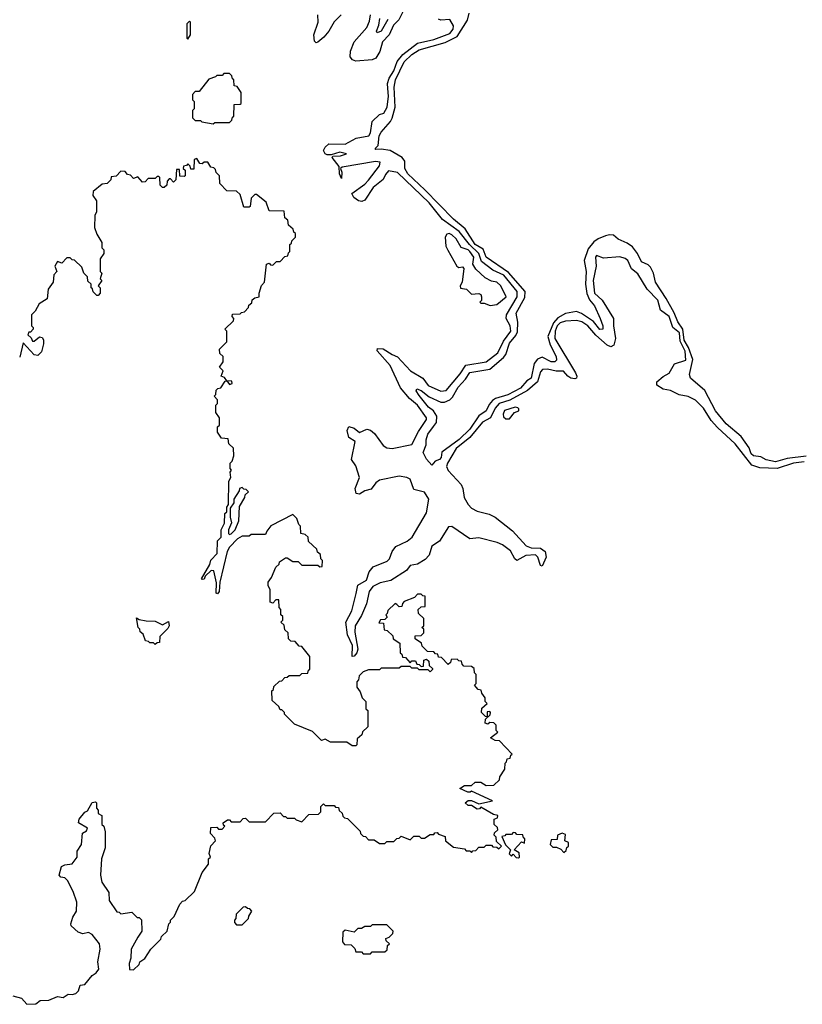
# Model space of a CAD drawing. Extents: x 2494106 to 2685573, y 758056 to 915185.
# Tile 413 of 507: x 2667355 to 2671684, y 825310 to 830758. Entities that reach past the tile are written whole.
import ezdxf

# ---------------------------------------------------------------- set-up
doc = ezdxf.new("R2010")
doc.units = 0

msp = doc.modelspace()

# ---------------------------------------------------------------- linework, layer by layer
at = {"layer": '0CON05XD'}
for points in [[(2669133, 830785), (2669094.6, 830745.4), (2669065, 830694.5), (2669038, 830662), (2669005, 830634), (2668995, 830630), (2668985, 830640), (2668981.6, 830675), (2669005.6, 830745), (2669003.9, 830785)], [(2669475, 830800.8), (2669452.9, 830757.1), (2669421.9, 830728.1), (2669397.9, 830675), (2669361.6, 830635), (2669347.4, 830582.6), (2669325, 830544.5), (2669305, 830535.4), (2669215, 830529.5), (2669196.8, 830536.8), (2669183, 830553.1), (2669184.5, 830584.5), (2669205.9, 830635), (2669275.3, 830715), (2669290.6, 830749.4), (2669296.4, 830785)], [(2671705, 828343.4), (2671600.8, 828329.2), (2671535, 828312), (2671485, 828322.9), (2671455, 828338.4), (2671415, 828344.8), (2671401.4, 828355), (2671389.4, 828389.4), (2671345, 828451.8), (2671262.8, 828522.8), (2671203.8, 828593.8), (2671145, 828706.9), (2671066, 828775), (2671060, 828795), (2671077.7, 828877.7), (2671053.8, 828945), (2671030, 828985), (2671023, 829045), (2670995.7, 829085.7), (2670976, 829136), (2670930.8, 829215), (2670871.2, 829305), (2670860.7, 829355), (2670845, 829389.2), (2670832, 829402), (2670795, 829419.2), (2670772.7, 829465), (2670745, 829500.5), (2670715, 829522.5), (2670665, 829544.4), (2670640, 829565), (2670618.2, 829568.3), (2670595, 829563), (2670554.2, 829545.8), (2670531.4, 829528.6), (2670500.2, 829489.8), (2670477.8, 829425), (2670488.6, 829365), (2670484.7, 829295), (2670492.4, 829242.4), (2670507.2, 829207.2), (2670535, 829174.2), (2670566.4, 829105), (2670580, 829065), (2670580, 829045), (2670565, 829043.6), (2670528.9, 829088.9), (2670462.7, 829132.7), (2670435, 829143.1), (2670375, 829131.9), (2670331.4, 829108.6), (2670308.6, 829081.4), (2670276.3, 829005), (2670288.9, 828958.9), (2670321.8, 828895), (2670324.3, 828875), (2670315.8, 828865), (2670295, 828864.1), (2670245, 828890.4), (2670219.5, 828880.5), (2670200.9, 828855), (2670184.5, 828775), (2670160.5, 828759.5), (2670125, 828719.7), (2670055, 828682.9), (2669987.7, 828662.3), (2669969.9, 828650.1), (2669951.2, 828628.8), (2669935, 828593.5), (2669894, 828566), (2669845, 828493.2), (2669786.9, 828435), (2669690, 828365), (2669686.7, 828335), (2669677.5, 828325), (2669654, 828316), (2669635, 828293.3), (2669605, 828326.7), (2669587, 828363), (2669603.3, 828405), (2669603, 828433), (2669612, 828465), (2669643.7, 828506.3), (2669660.5, 828529.5), (2669662.5, 828565), (2669644.7, 828594.7), (2669616, 828615), (2669565, 828678), (2669548.8, 828705), (2669552.5, 828715), (2669575, 828706.9), (2669620.5, 828670.5), (2669685, 828641.5), (2669705, 828641.1), (2669734.7, 828655.3), (2669750, 828670), (2669780.4, 828725), (2669821.1, 828768.9), (2669844.8, 828805.2), (2669956.5, 828823.5), (2670031.5, 828888.5), (2670044.7, 828905), (2670065, 828968.9), (2670099.9, 829010.1), (2670109.1, 829030.9), (2670110, 829085), (2670101.8, 829135), (2670148.5, 829221.5), (2670151.6, 829255), (2670059, 829359), (2669934.6, 829444.6), (2669918.4, 829488.4), (2669874.5, 829514.5), (2669820, 829600), (2669754.7, 829655), (2669596.8, 829816.8), (2669501.8, 829905), (2669484.6, 829935), (2669484.6, 829975), (2669470, 829995), (2669405, 830034), (2669355, 830041.8), (2669325, 830040), (2669322, 830045), (2669338.4, 830061.6), (2669344, 830115), (2669354.6, 830135), (2669405.9, 830194.1), (2669416.1, 830213.9), (2669431.1, 830275), (2669427.2, 830385), (2669433.9, 830425), (2669481.8, 830525), (2669524.7, 830565), (2669565, 830590.5), (2669708.9, 830631.1), (2669775.3, 830665), (2669832.9, 830755), (2669841.9, 830795)], [(2668285, 830650), (2668300, 830675), (2668300, 830745), (2668295, 830750), (2668280, 830735), (2668280, 830655), (2668285, 830650)], [(2670528.1, 829315), (2670534.8, 829245), (2670576.1, 829206.1), (2670639.6, 829105), (2670639.7, 829065), (2670651.3, 828995), (2670642.3, 828957.7), (2670625, 828947.8), (2670605, 828958), (2670542.6, 829012.6), (2670498.6, 829065), (2670463.9, 829086.1), (2670434.3, 829094.3), (2670375, 829090.4), (2670345, 829081.6), (2670328.3, 829065), (2670317, 829035), (2670315.2, 828995), (2670430, 828805), (2670437.3, 828785), (2670434.6, 828775.4), (2670425, 828771.2), (2670404.5, 828775), (2670387.3, 828785), (2670362.7, 828812.7), (2670323.2, 828813.2), (2670274.7, 828825.3), (2670247, 828823), (2670235, 828810), (2670219.3, 828755), (2670164.4, 828705.6), (2670067, 828653), (2670006.5, 828635), (2669985, 828608.2), (2669959.8, 828555), (2669915, 828530.8), (2669845, 828445.6), (2669769.3, 828385), (2669721.9, 828305), (2669715.7, 828285), (2669724.5, 828264.5), (2669796.4, 828186.4), (2669805.7, 828165), (2669812.8, 828115), (2669835, 828075.3), (2669854.6, 828054.6), (2669885, 828038.1), (2669951.7, 828021.7), (2669985, 828005.9), (2670080.5, 827930.5), (2670156.1, 827846.1), (2670185, 827835.3), (2670235, 827834.5), (2670262.5, 827815), (2670267.3, 827785), (2670245, 827734.6), (2670235, 827738.1), (2670220.5, 827785), (2670207.4, 827797.4), (2670155, 827793.9), (2670105, 827766.4), (2670093.8, 827775), (2670070.1, 827820.1), (2670025, 827852.8), (2669995.9, 827865.9), (2669895, 827890.9), (2669845, 827884.7), (2669745, 827953.1), (2669727.3, 827952.7), (2669676.5, 827873.5), (2669634.9, 827845.1), (2669620.4, 827795), (2669597.9, 827772.1), (2669555, 827744.8), (2669515, 827738.2), (2669495, 827710.3), (2669407.9, 827655), (2669348.3, 827641.7), (2669308.6, 827621.4), (2669288.4, 827595), (2669273.2, 827526.8), (2669245, 827461.4), (2669210, 827405), (2669208.3, 827368.3), (2669225.5, 827275), (2669220, 827255), (2669205, 827236.2), (2669193.8, 827235), (2669195.7, 827295), (2669169.2, 827355), (2669160, 827425), (2669192.3, 827487.7), (2669216.6, 827583.4), (2669225, 827629.4), (2669273.8, 827656.2), (2669287.6, 827702.5), (2669309.4, 827730.6), (2669388.4, 827761.6), (2669401, 827775), (2669415, 827816), (2669435, 827842.9), (2669497.9, 827872.1), (2669525.9, 827894.1), (2669605, 828028.8), (2669618.5, 828105), (2669594, 828144), (2669535, 828158.8), (2669515, 828215.3), (2669495.8, 828225), (2669455, 828232.3), (2669345, 828209.7), (2669324.3, 828195.7), (2669300, 828160), (2669265, 828150.8), (2669235, 828131.9), (2669217.1, 828137), (2669210.6, 828165), (2669234.3, 828225), (2669215, 828289.4), (2669190, 828325), (2669211.1, 828425), (2669175.6, 828445.6), (2669167.3, 828485), (2669175, 828506.4), (2669205, 828498.4), (2669235, 828473.3), (2669275, 828492.2), (2669295, 828487.2), (2669318, 828468), (2669365, 828401.9), (2669385, 828389.5), (2669415, 828384.8), (2669525, 828407.6), (2669560.7, 828479.3), (2669605.9, 828545), (2669604.7, 828555), (2669555.8, 828625.8), (2669512.1, 828662.1), (2669462, 828722), (2669405.2, 828845.2), (2669332.5, 828925), (2669335, 828939.2), (2669365, 828937.7), (2669415, 828905.5), (2669445, 828893.5), (2669516.8, 828815), (2669585.2, 828775.2), (2669615, 828733.7), (2669685, 828702.8), (2669715, 828706.4), (2669792.3, 828797.7), (2669823.2, 828846.8), (2669935, 828864.3), (2669999.5, 828915), (2670030.9, 828979.1), (2670070.9, 829035), (2670068.3, 829065), (2670046.2, 829105), (2670046.9, 829125), (2670106.7, 829225), (2670107.7, 829255), (2670033.2, 829345), (2669973.1, 829373.1), (2669909.9, 829419.9), (2669895.1, 829465.1), (2669843.1, 829515), (2669786.9, 829586.9), (2669693, 829653), (2669620, 829745), (2669445, 829912.5), (2669395, 829921.8), (2669377.8, 829902.2), (2669365, 829874.5), (2669310.3, 829829.7), (2669265, 829760), (2669247.5, 829752.5), (2669228.8, 829755), (2669203.1, 829775), (2669193.1, 829796.9), (2669265, 829848.8), (2669285, 829870), (2669345, 829948.8), (2669349.6, 829969.5), (2669324.1, 829974.1), (2669138.3, 829941.7), (2669130, 829935), (2669136.7, 829915), (2669135, 829880), (2669124.2, 829905), (2669122.5, 829945), (2669084, 829996), (2669087, 830003), (2669130, 830005), (2669162.5, 830015), (2669125, 830025.6), (2669078.8, 830011.2), (2669055, 830011.1), (2669044.4, 830015), (2669035.4, 830035), (2669045, 830053.3), (2669065, 830071.8), (2669155, 830068.8), (2669217.1, 830102.9), (2669285.7, 830115), (2669295, 830132.5), (2669304.2, 830195), (2669345, 830233.3), (2669369.1, 830240.9), (2669388.4, 830275), (2669395.5, 830335), (2669391.7, 830378.3), (2669389.6, 830405), (2669398.4, 830435), (2669424, 830475), (2669442.9, 830527.1), (2669473.6, 830566.4), (2669555, 830629.1), (2669645, 830648), (2669735, 830682.5), (2669752.8, 830705), (2669754.5, 830725), (2669735, 830760), (2669685, 830754.6), (2669671.2, 830761.2)], [(2669390.6, 830759.4), (2669353.8, 830695), (2669332.5, 830685), (2669328, 830695), (2669342.1, 830727.9), (2669347.9, 830765)], [(2668425, 830182.5), (2668435, 830190), (2668515, 830190), (2668528.3, 830201.7), (2668531.7, 830218.3), (2668540, 830225), (2668541.7, 830288.3), (2668575, 830290), (2668580, 830295), (2668580, 830355), (2668558.3, 830388.3), (2668541.7, 830391.7), (2668540, 830425), (2668531.7, 830431.7), (2668528.3, 830448.3), (2668515, 830460), (2668485, 830460), (2668475, 830450), (2668445, 830450), (2668438.3, 830441.7), (2668401.7, 830428.3), (2668348.3, 830361.7), (2668325, 830360), (2668310, 830345), (2668310, 830315), (2668320, 830305), (2668320, 830265), (2668310, 830255), (2668310, 830215), (2668325, 830200), (2668355, 830200), (2668363, 830193), (2668425, 830182.5)], [(2668641.7, 829208.3), (2668655, 829220), (2668680, 829225), (2668680, 829245), (2668693, 829287), (2668710, 829305), (2668720, 829405), (2668735, 829410), (2668741.7, 829401.7), (2668755, 829400), (2668775, 829420), (2668795, 829420), (2668821.7, 829448.3), (2668838.3, 829451.7), (2668841.7, 829468.3), (2668850, 829475), (2668850, 829515), (2668858.3, 829521.7), (2668860, 829535), (2668880, 829555), (2668880, 829575), (2668871.7, 829581.7), (2668868.3, 829598.3), (2668841.7, 829621.7), (2668838.3, 829648.3), (2668821.7, 829661.7), (2668818.3, 829698.3), (2668735, 829700), (2668718.3, 829748.3), (2668665, 829790), (2668655, 829790), (2668635, 829770), (2668630, 829725), (2668625, 829720), (2668595, 829720), (2668575, 829790), (2668555, 829810), (2668501.7, 829811.7), (2668461.7, 829851.7), (2668460, 829895), (2668441.7, 829911.7), (2668438.3, 829928.3), (2668428.3, 829938.3), (2668411.7, 829941.7), (2668395, 829970), (2668375, 829970), (2668365, 829960), (2668351.7, 829961.7), (2668335, 829990), (2668320, 829985), (2668318.3, 829931.7), (2668301.7, 829931.7), (2668298.3, 829948.3), (2668285, 829960), (2668278.3, 829951.7), (2668261.7, 829948.3), (2668260, 829935), (2668270, 829925), (2668270, 829895), (2668265, 829890), (2668241.7, 829891.7), (2668238.3, 829928.3), (2668221.7, 829928.3), (2668218.3, 829871.7), (2668205, 829860), (2668188.3, 829878.3), (2668181.7, 829878.3), (2668170, 829865), (2668168.3, 829841.7), (2668155, 829830), (2668145, 829830), (2668131.7, 829841.7), (2668130, 829885), (2668125, 829890), (2668115, 829890), (2668105, 829880), (2668065, 829880), (2668048.3, 829861.7), (2668035, 829860), (2668008.3, 829888.3), (2667985, 829880), (2667968.3, 829898.3), (2667951.7, 829901.7), (2667938.3, 829918.3), (2667915, 829920), (2667888.3, 829891.7), (2667861.7, 829888.3), (2667858.3, 829871.7), (2667838.3, 829851.7), (2667811.7, 829848.3), (2667761.7, 829808.3), (2667760, 829785), (2667780, 829755), (2667780, 829695), (2667770, 829675), (2667768.3, 829608.3), (2667781.7, 829571.7), (2667810, 829525), (2667810, 829495), (2667820, 829485), (2667820, 829465), (2667800, 829435), (2667800, 829365), (2667810, 829355), (2667800, 829325), (2667810, 829315), (2667790, 829285), (2667800, 829275), (2667800, 829245), (2667788.3, 829231.7), (2667781.7, 829231.7), (2667761.7, 829251.7), (2667758.3, 829268.3), (2667750, 829275), (2667750, 829295), (2667731.7, 829311.7), (2667730, 829335), (2667710, 829355), (2667698.3, 829388.3), (2667658.3, 829428.3), (2667645, 829430), (2667635, 829440), (2667615, 829440), (2667588.3, 829411.7), (2667565, 829420), (2667550, 829395), (2667560, 829365), (2667543, 829347), (2667540, 829305), (2667513, 829267), (2667507, 829213), (2667463.6, 829186.4), (2667440, 829145), (2667420, 829125), (2667420, 829065), (2667430, 829055), (2667430, 829045), (2667415, 829030), (2667405, 829030), (2667400, 829015), (2667418.3, 828998.3), (2667425, 828980), (2667435, 828980), (2667465, 829003.3), (2667479.3, 828999.3), (2667486.4, 828986.4), (2667486.7, 828965), (2667475, 828920), (2667455, 828900), (2667435, 828903.3), (2667375, 828970), (2667355, 828890)], [(2669957, 829177), (2669995, 829182), (2670045.8, 829225), (2670016, 829285), (2669995, 829305.8), (2669965, 829312), (2669930.6, 829330.6), (2669878.2, 829378.2), (2669862.5, 829405), (2669866.3, 829445), (2669844.2, 829475), (2669835, 829484.2), (2669797.3, 829497.3), (2669769.2, 829545), (2669745, 829567.1), (2669730, 829575), (2669717.7, 829572.3), (2669708.8, 829555), (2669712.5, 829505), (2669723, 829483), (2669773.6, 829393.6), (2669785, 829387.5), (2669805, 829390), (2669811.7, 829381.7), (2669803.3, 829305), (2669791.2, 829285), (2669792.5, 829272.5), (2669827, 829267), (2669855, 829240), (2669895, 829242.5), (2669905, 829237.5), (2669910, 829225), (2669910, 829205), (2669900, 829195), (2669905, 829190), (2669925, 829190), (2669957, 829177)], [(2671695, 828312.3), (2671635, 828305.1), (2671545, 828274.5), (2671448.6, 828278.6), (2671405, 828292.5), (2671311.9, 828411.9), (2671215, 828501.8), (2671180.1, 828540.1), (2671138, 828608), (2671092.8, 828652.8), (2671053.3, 828673.3), (2671002.6, 828682.6), (2670955, 828707.1), (2670915, 828712.9), (2670880, 828735), (2670880, 828755), (2670915, 828784.3), (2670947.9, 828802.1), (2670976.6, 828853.4), (2671040.4, 828875), (2671036.8, 828923.2), (2671009.3, 828979.2), (2671004, 829025), (2670968, 829055), (2670948, 829115), (2670900.1, 829150.1), (2670885, 829205.8), (2670826.6, 829266.6), (2670775, 829351.9), (2670739.4, 829379.4), (2670719.1, 829425), (2670705, 829436.2), (2670675, 829445.4), (2670585, 829439.2), (2670545, 829452.5), (2670540, 829445), (2670544.5, 829394.5), (2670528.1, 829315)], [(2667445, 825312.5), (2667468.3, 825331.7), (2667516.4, 825333.6), (2667565, 825352.5), (2667595, 825347.5), (2667623, 825367), (2667645, 825363.8), (2667665, 825370), (2667680, 825385), (2667690, 825415), (2667715, 825420), (2667755, 825470), (2667778, 825485), (2667792.5, 825505), (2667788, 825545), (2667800, 825615), (2667796.2, 825645), (2667755, 825696.7), (2667735, 825707.5), (2667705, 825700), (2667678.3, 825708.3), (2667640, 825745), (2667637.5, 825755), (2667648.3, 825791.7), (2667670, 825825), (2667671.2, 825875), (2667650, 825935), (2667620, 825995), (2667605, 826010), (2667583, 826013), (2667572.5, 826025), (2667587, 826073), (2667605, 826082.5), (2667645, 826087.5), (2667673.8, 826125), (2667673, 826157), (2667697.5, 826195), (2667703, 826257), (2667725, 826270), (2667730, 826285), (2667680, 826315), (2667683.3, 826335), (2667715, 826372.5), (2667729.3, 826380.7), (2667755, 826427.5), (2667775, 826430), (2667780, 826425), (2667780, 826395), (2667790, 826385), (2667790, 826365), (2667810, 826355), (2667810, 826305), (2667820, 826295), (2667827.5, 826265), (2667827.5, 826175), (2667807.5, 826115), (2667802.5, 826025), (2667810, 825985), (2667848.3, 825928.3), (2667850, 825885), (2667891.7, 825821.7), (2667905, 825820), (2667915, 825810), (2667975, 825820), (2668005, 825790), (2668015, 825790), (2668028.3, 825778.3), (2668030, 825715), (2668008.3, 825681.7), (2667972.5, 825615), (2667970, 825565), (2667960, 825535), (2667961.7, 825501.7), (2667985, 825500), (2668015, 825530), (2668020, 825545), (2668046.4, 825563.6), (2668080, 825615), (2668135, 825670), (2668140, 825685), (2668170, 825715), (2668180, 825755), (2668190, 825765), (2668190, 825775), (2668210, 825795), (2668240, 825865), (2668255, 825880), (2668270, 825885), (2668322.5, 825935), (2668365, 826040), (2668400, 826085), (2668400, 826115), (2668410, 826125), (2668402.5, 826145), (2668413, 826187), (2668437.5, 826215), (2668435, 826230), (2668410, 826255), (2668411.7, 826288.3), (2668445, 826290), (2668455, 826280), (2668475, 826280), (2668490, 826295), (2668481.7, 826301.7), (2668480, 826315), (2668505, 826330), (2668515, 826330), (2668525, 826320), (2668575, 826320), (2668591.7, 826338.3), (2668605, 826340), (2668625, 826320), (2668715, 826320), (2668761.7, 826368.3), (2668795, 826370), (2668815, 826350), (2668825, 826350), (2668835, 826340), (2668875, 826340), (2668885, 826330), (2668915, 826320), (2668955, 826360), (2669008.3, 826361.7), (2669020, 826375), (2669020, 826405), (2669035, 826420), (2669045, 826410), (2669095, 826410), (2669101.7, 826401.7), (2669118.3, 826398.3), (2669121.7, 826381.7), (2669138.3, 826368.3), (2669141.7, 826351.7), (2669151.7, 826341.7), (2669168.3, 826338.3), (2669238.3, 826268.3), (2669240, 826255), (2669255, 826240), (2669268.3, 826238.3), (2669285, 826220), (2669315, 826220), (2669345, 826200), (2669375, 826200), (2669385, 826210), (2669425, 826210), (2669441.7, 826228.3), (2669455, 826230), (2669465, 826240), (2669515, 826220), (2669535, 826240), (2669565, 826240), (2669575, 826230), (2669595, 826230), (2669625, 826250), (2669645, 826250), (2669651.7, 826258.3), (2669665, 826260), (2669671.7, 826251.7), (2669708.3, 826238.3), (2669710, 826215), (2669755, 826180), (2669815, 826170), (2669825, 826160), (2669845, 826160), (2669855, 826150), (2669861.7, 826158.3), (2669878.3, 826161.7), (2669895, 826180), (2669925, 826180), (2669935, 826190), (2669965, 826190), (2669971.7, 826181.7), (2669995, 826180), (2670005, 826170), (2670020, 826185), (2669991.7, 826211.7), (2669990, 826235), (2669980, 826245), (2669981.7, 826258.3), (2670000, 826275), (2669998.3, 826288.3), (2669980, 826305), (2669980, 826335), (2669998.3, 826341.7), (2670000, 826355), (2669975, 826360), (2669905, 826400), (2669898.3, 826391.7), (2669885, 826390), (2669855, 826410), (2669835, 826410), (2669820, 826425), (2669835, 826437.5), (2669855, 826437.5), (2669895, 826420), (2669970, 826435), (2669855, 826490), (2669847, 826483), (2669833.6, 826483.6), (2669790, 826505), (2669815, 826520), (2669855, 826520), (2669875, 826540), (2669905, 826540), (2669935, 826520), (2669978.3, 826521.7), (2670008.3, 826551.7), (2670011.7, 826568.3), (2670038.3, 826611.7), (2670040, 826645), (2670048.3, 826651.7), (2670051.7, 826668.3), (2670068.3, 826671.7), (2670071.7, 826688.3), (2670080, 826695), (2670008.3, 826768.3), (2669985, 826770), (2669960, 826785), (2670000, 826815), (2669990, 826825), (2669990, 826855), (2669978.3, 826868.3), (2669955, 826870), (2669945, 826860), (2669930, 826865), (2669931.7, 826888.3), (2669958.3, 826911.7), (2669960, 826925), (2669955, 826930), (2669941.7, 826928.3), (2669940, 826900), (2669931.7, 826901.7), (2669910, 826925), (2669911.7, 826948.3), (2669940, 826975), (2669930, 826985), (2669930, 827005), (2669911.7, 827031.7), (2669908.3, 827048.3), (2669891.7, 827051.7), (2669870, 827075), (2669880, 827085), (2669880, 827135), (2669870, 827145), (2669868.3, 827168.3), (2669855, 827180), (2669811.7, 827181.7), (2669801.7, 827191.7), (2669798.3, 827208.3), (2669785, 827210), (2669775, 827220), (2669741.7, 827218.3), (2669738.3, 827201.7), (2669725, 827190), (2669688.3, 827228.3), (2669671.7, 827231.7), (2669668.3, 827248.3), (2669655, 827250), (2669645, 827260), (2669611.7, 827261.7), (2669581.7, 827291.7), (2669578.3, 827308.3), (2669541.7, 827331.7), (2669541.7, 827348.3), (2669575, 827350), (2669590, 827365), (2669590, 827385), (2669580, 827395), (2669590, 827405), (2669590, 827445), (2669561.7, 827471.7), (2669560, 827495), (2669575, 827510), (2669598.3, 827511.7), (2669598.3, 827568.3), (2669585, 827570), (2669575, 827580), (2669555, 827580), (2669538.3, 827561.7), (2669481.7, 827538.3), (2669471.7, 827528.3), (2669468.3, 827511.7), (2669455, 827510), (2669441.7, 827521.7), (2669431.7, 827528.3), (2669391.7, 827488.3), (2669388.3, 827471.7), (2669380, 827465), (2669388.3, 827451.7), (2669375, 827440), (2669351.7, 827438.3), (2669341.7, 827421.7), (2669368.3, 827418.3), (2669371.7, 827381.7), (2669388.3, 827378.3), (2669418.3, 827348.3), (2669421.7, 827331.7), (2669458.3, 827308.3), (2669460, 827255), (2669468.3, 827248.3), (2669471.7, 827231.7), (2669488.3, 827228.3), (2669515, 827200), (2669525, 827210), (2669545, 827210), (2669551.7, 827191.7), (2669565, 827190), (2669575, 827180), (2669588.3, 827181.7), (2669590, 827215), (2669605, 827220), (2669618.3, 827208.3), (2669620, 827185), (2669638.3, 827168.3), (2669638.3, 827161.7), (2669625, 827150), (2669615, 827160), (2669565, 827160), (2669555, 827170), (2669525, 827170), (2669515, 827180), (2669465, 827180), (2669455, 827170), (2669355, 827170), (2669345, 827160), (2669285, 827160), (2669255, 827150), (2669233, 827127), (2669230, 827105), (2669220, 827095), (2669220, 827065), (2669238.3, 827038.3), (2669250, 827005), (2669270, 826985), (2669270, 826945), (2669280, 826935), (2669280, 826845), (2669251.7, 826818.3), (2669248.3, 826801.7), (2669221.7, 826778.3), (2669220, 826745), (2669215, 826740), (2669195, 826740), (2669165, 826760), (2669075, 826760), (2669045, 826777.5), (2669025, 826770), (2668975, 826820), (2668875, 826860), (2668820, 826915), (2668820, 826925), (2668805, 826940), (2668795, 826940), (2668788.3, 826958.3), (2668751.7, 826991.7), (2668750, 827045), (2668758.3, 827051.7), (2668761.7, 827068.3), (2668791.7, 827098.3), (2668805, 827100), (2668821.7, 827118.3), (2668835, 827120), (2668845, 827130), (2668905, 827130), (2668915, 827140), (2668948.3, 827141.7), (2668951.7, 827158.3), (2668960, 827165), (2668960, 827235), (2668915, 827290), (2668901.7, 827291.7), (2668878.3, 827318.3), (2668855, 827320), (2668841.7, 827331.7), (2668840, 827365), (2668821.7, 827381.7), (2668818.3, 827408.3), (2668800, 827425), (2668810, 827435), (2668810, 827455), (2668800, 827465), (2668800, 827495), (2668790, 827505), (2668788.3, 827548.3), (2668771.7, 827548.3), (2668755, 827530), (2668740, 827535), (2668740, 827605), (2668730, 827625), (2668730, 827645), (2668748.3, 827671.7), (2668771.7, 827728.3), (2668790, 827745), (2668791.7, 827758.3), (2668825, 827780), (2668835, 827780), (2668865, 827760), (2668895, 827760), (2668915, 827740), (2669005, 827740), (2669015, 827730), (2669028.3, 827731.7), (2669030, 827765), (2669020, 827775), (2669018.3, 827798.3), (2669001.7, 827811.7), (2668998.3, 827828.3), (2668951.7, 827871.7), (2668950, 827895), (2668935, 827910), (2668910, 827915), (2668907.5, 827955), (2668900, 827965), (2668888.3, 827998.3), (2668865, 828020), (2668745, 827957.5), (2668721.7, 827928.3), (2668715, 827910), (2668635, 827910), (2668625, 827900), (2668585, 827900), (2668560, 827885), (2668515, 827840), (2668502.5, 827815), (2668462.5, 827645), (2668457.5, 827595), (2668448.3, 827581.7), (2668442.5, 827585), (2668443, 827643), (2668428.3, 827708.3), (2668415, 827710), (2668381.7, 827678.3), (2668375, 827662.5), (2668365, 827660), (2668360, 827665), (2668407, 827743), (2668413, 827767), (2668447.5, 827805), (2668450, 827875), (2668470, 827895), (2668470, 827935), (2668487, 827973), (2668490, 828025), (2668500, 828035), (2668501.7, 828061.7), (2668510, 828075), (2668512.5, 828205), (2668522.5, 828225), (2668520, 828255), (2668527.5, 828265), (2668520, 828275), (2668520, 828305), (2668530, 828315), (2668540, 828345), (2668537, 828387), (2668511.7, 828411.7), (2668508.3, 828438.3), (2668471.7, 828441.7), (2668450, 828475), (2668450, 828505), (2668460, 828515), (2668460, 828555), (2668440, 828585), (2668440, 828625), (2668450, 828635), (2668450, 828655), (2668430, 828675), (2668440, 828685), (2668441.7, 828708.3), (2668451.7, 828718.3), (2668468.3, 828721.7), (2668491.7, 828758.3), (2668500, 828760), (2668515, 828740), (2668530, 828745), (2668528.3, 828758.3), (2668500, 828760), (2668488.3, 828778.3), (2668470, 828785), (2668480, 828815), (2668460, 828835), (2668480, 828865), (2668480, 828895), (2668461.7, 828911.7), (2668460, 828935), (2668500, 828975), (2668500, 829035), (2668490, 829045), (2668538.3, 829091.7), (2668540, 829105), (2668530, 829115), (2668531.7, 829128.3), (2668575, 829130), (2668581.7, 829138.3), (2668598.3, 829141.7), (2668620, 829165), (2668621.7, 829178.3), (2668638.3, 829191.7), (2668641.7, 829208.3)], [(2670065, 828548.8), (2670092.5, 828585), (2670116, 828594), (2670116.7, 828605), (2670110.4, 828610.5), (2670095, 828613.8), (2670037.1, 828595), (2670028.6, 828575), (2670031.1, 828561.1), (2670045, 828548.8), (2670065, 828548.8)], [(2668515, 827910), (2668525, 827912.5), (2668547.5, 827935), (2668567.5, 827985), (2668570, 828065), (2668600, 828115), (2668601.7, 828128.3), (2668620, 828145), (2668608.3, 828158.3), (2668595, 828160), (2668585, 828170), (2668570, 828165), (2668568.3, 828151.7), (2668540, 828105), (2668540, 828085), (2668520, 828055), (2668520, 828005), (2668527.5, 827975), (2668510, 827935), (2668510, 827915), (2668515, 827910)], [(2668105, 827300), (2668095, 827310), (2668075, 827310), (2668068.3, 827318.3), (2668051.7, 827321.7), (2668038.3, 827358.3), (2668021.7, 827371.7), (2668020, 827385), (2668010, 827395), (2668001.7, 827448.3), (2668015, 827440), (2668055, 827432.5), (2668105, 827430), (2668145, 827410), (2668178.3, 827428.3), (2668182.5, 827405), (2668175, 827390), (2668130, 827345), (2668128.3, 827311.7), (2668115, 827310), (2668105, 827300)], [(2670115, 826120), (2670120, 826125), (2670118.3, 826148.3), (2670090, 826165), (2670131.7, 826208.3), (2670148.3, 826201.7), (2670150, 826225), (2670141.7, 826231.7), (2670138.3, 826248.3), (2670105, 826250), (2670098.3, 826258.3), (2670085, 826260), (2670075, 826250), (2670045, 826250), (2670038.3, 826241.7), (2670021.7, 826238.3), (2670041.7, 826191.7), (2670070, 826165), (2670061.7, 826141.7), (2670075, 826130), (2670085, 826140), (2670101.7, 826121.7), (2670115, 826120)], [(2670365, 826150), (2670378.3, 826161.7), (2670381.7, 826178.3), (2670390, 826185), (2670390, 826205), (2670370, 826215), (2670375, 826250), (2670355, 826257.5), (2670330, 826245), (2670328.3, 826221.7), (2670295, 826220), (2670290, 826195), (2670305, 826180), (2670325, 826180), (2670348.3, 826168.3), (2670365, 826150)], [(2668585, 825750), (2668620, 825785), (2668621.7, 825798.3), (2668640, 825825), (2668628.3, 825838.3), (2668615, 825840), (2668605, 825850), (2668591.7, 825848.3), (2668551.7, 825808.3), (2668550, 825785), (2668542.5, 825775), (2668543, 825763), (2668555, 825750), (2668585, 825750)], [(2669295, 825590), (2669305, 825600), (2669375, 825600), (2669388.3, 825611.7), (2669390, 825635), (2669400, 825645), (2669381.7, 825661.7), (2669380, 825675), (2669398.3, 825681.7), (2669418.3, 825701.7), (2669420, 825715), (2669385, 825750), (2669305, 825750), (2669295, 825740), (2669265, 825740), (2669245, 825730), (2669225, 825730), (2669205, 825710), (2669155, 825720), (2669141.7, 825708.3), (2669140, 825655), (2669151.7, 825641.7), (2669188.3, 825638.3), (2669208.3, 825618.3), (2669215, 825600), (2669245, 825600), (2669255, 825590), (2669295, 825590)], [(2667316.4, 825356.4), (2667365, 825343.3), (2667395, 825310), (2667445, 825312.5)]]:
    msp.add_lwpolyline(points, dxfattribs=at)

doc.saveas('drawing.dxf')
